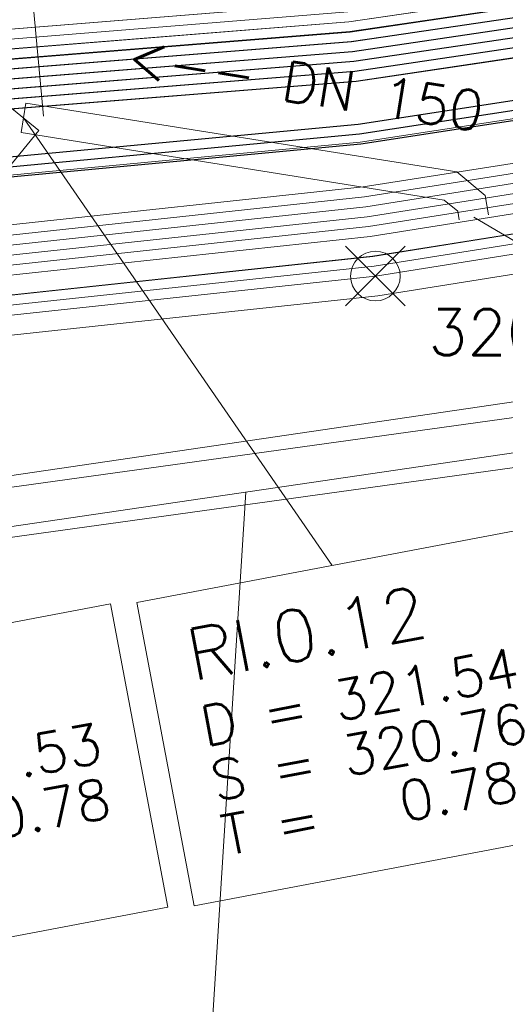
# Model space of a CAD drawing. Header units: metres. Extents: x -502 to 161, y -108 to 174.
# Tile 583 of 656: x -8.69 to -6.24, y -12.62 to -7.66. Entities that reach past the tile are written whole.
import ezdxf

# ---------------------------------------------------------------- set-up
doc = ezdxf.new("R2010")
doc.units = ezdxf.units.M
doc.header["$LTSCALE"] = 0.1
for name, color, linetype in [('BRI31-005.05-5p02-Koordinierung Lageplan 4. BA ZOB West 2022-06-15', 7, 'Continuous'), ('BRI31-005.06-5f07-Koordinierung Lageplan 4. BA ZOB Fernbusbahnh', 7, 'Continuous'), ('BRI32-005.02-5f05-Koordinierung Schemaplan 4 BA ZOB Teilbereich', 7, 'Continuous'), ('BRI32-005.03-5f06-Koordinierung Schemaplan 4 BA ZOB Teilbereich 2 Ost - Bahnhofsallee 2023-01-21', 7, 'Continuous')]:
    doc.layers.add(name, color=color, linetype=linetype)
doc.styles.add('RomanS', font='romans__.ttf')
doc.styles.add('Txt', font='txt_____.ttf')

msp = doc.modelspace()

# ---------------------------------------------------------------- linework, layer by layer
at = {"layer": 'BRI31-005.05-5p02-Koordinierung Lageplan 4. BA ZOB West 2022-06-15', "color": 251, "linetype": 'Continuous', "lineweight": 13, "true_color": 0x5b5b5b, "transparency": 33554687, "flags": 128}
for points in [[(5.0773, -5.5494), (-3.1157, -6.9994), (-3.9317, -7.1174), (-7.0427, -7.5734), (-14.9827, -8.2134), (-17.7137, -8.2934), (-24.5357, -8.6934), (-29.2117, -9.2894), (-37.8347, -10.9194), (-42.5927, -11.6534), (-48.2837, -12.4494), (-55.6687, -13.5594), (-59.4007, -14.1894)], [(5.0863, -5.5984), (-3.1067, -7.0484), (-3.9247, -7.1664), (-7.0367, -7.6234), (-14.9797, -8.2634), (-17.7117, -8.3434), (-24.5307, -8.7434), (-29.2037, -9.3384), (-37.8257, -10.9684), (-42.5857, -11.7034), (-48.2767, -12.4984), (-55.6607, -13.6084), (-59.3927, -14.2384)]]:
    msp.add_lwpolyline(points, dxfattribs=at)
at = {"layer": 'BRI31-005.05-5p02-Koordinierung Lageplan 4. BA ZOB West 2022-06-15', "color": 116, "linetype": 'Continuous', "lineweight": 13, "true_color": 0x007f3f, "transparency": 33554687, "flags": 128}
for points in [[(5.0943, -5.6484), (-3.0997, -7.0984), (-3.9177, -7.2164), (-7.0317, -7.6724), (-14.9777, -8.3134), (-17.7097, -8.3934), (-24.5267, -8.7934), (-29.1957, -9.3884), (-37.8177, -11.0184), (-42.5777, -11.7524), (-48.2697, -12.5484), (-55.6527, -13.6584), (-59.3837, -14.2884)], [(5.1033, -5.6974), (-3.0907, -7.1474), (-3.9107, -7.2654), (-7.0257, -7.7224), (-14.9747, -8.3634), (-17.7077, -8.4434), (-24.5217, -8.8434), (-29.1877, -9.4374), (-37.8087, -11.0674), (-42.5707, -11.8024), (-48.2627, -12.5974), (-55.6447, -13.7074), (-59.3757, -14.3374)]]:
    msp.add_lwpolyline(points, dxfattribs=at)
at = {"layer": 'BRI31-005.05-5p02-Koordinierung Lageplan 4. BA ZOB West 2022-06-15', "color": 250, "linetype": 'Continuous', "lineweight": 25, "true_color": 0x333333, "transparency": 33554687, "flags": 128}
for points in [[(-59.3767, -14.3364), (-55.6447, -13.7064), (-48.2627, -12.5964), (-42.5717, -11.8034), (-37.8077, -11.0664), (-29.1877, -9.4364), (-24.5207, -8.8434), (-17.7077, -8.4434), (-14.9737, -8.3634), (-7.0247, -7.7234), (-3.9107, -7.2644), (-3.0887, -7.1464), (5.1043, -5.6964)], [(5.1133, -5.7454), (-3.0797, -7.1954), (-3.9037, -7.3134), (-7.0187, -7.7734), (-14.9707, -8.4134), (-17.7057, -8.4934), (-24.5157, -8.8934), (-29.1797, -9.4854), (-37.7987, -11.1154), (-42.5647, -11.8534), (-48.2557, -12.6454), (-55.6367, -13.7554), (-59.3687, -14.3854)], [(5.1223, -5.7944), (-3.0707, -7.2444), (-3.8967, -7.3624), (-7.0127, -7.8234), (-14.9677, -8.4634), (-17.7037, -8.5434), (-24.5107, -8.9434), (-29.1717, -9.5344), (-37.7897, -11.1644), (-42.5577, -11.9034), (-48.2487, -12.6944), (-55.6287, -13.8044), (-59.3607, -14.4344)], [(5.1313, -5.8434), (-3.0617, -7.2934), (-3.8897, -7.4114), (-7.0067, -7.8734), (-14.9647, -8.5134), (-17.7017, -8.5934), (-24.5057, -8.9934), (-29.1637, -9.5834), (-37.7807, -11.2134), (-42.5507, -11.9534), (-48.2417, -12.7434), (-55.6207, -13.8534), (-59.3527, -14.4834)], [(5.1403, -5.8924), (-3.0527, -7.3424), (-3.8827, -7.4604), (-7.0007, -7.9234), (-14.9617, -8.5634), (-17.6997, -8.6434), (-24.5007, -9.0434), (-29.1557, -9.6324), (-37.7717, -11.2624), (-42.5437, -12.0034), (-48.2347, -12.7924), (-55.6127, -13.9024), (-59.3447, -14.5324)], [(5.1493, -5.9414), (-3.0437, -7.3914), (-3.8757, -7.5094), (-6.9947, -7.9734), (-14.9587, -8.6134), (-17.6977, -8.6934), (-24.4957, -9.0934), (-29.1477, -9.6814), (-37.7627, -11.3114), (-42.5367, -12.0534), (-48.2277, -12.8414), (-55.6047, -13.9514), (-59.3367, -14.5814)], [(5.1833, -6.1684), (-3.0127, -7.6024), (-4.3557, -7.7864), (-6.9837, -8.1894), (-9.4377, -8.4204), (-12.8307, -8.5864), (-14.9537, -8.6884), (-17.6957, -8.7504), (-19.6457, -8.8994), (-24.4697, -9.2984), (-29.1907, -9.9114), (-37.7517, -11.5174), (-38.0557, -11.5634), (-42.5027, -12.2494), (-48.2487, -13.0464), (-56.1697, -14.2844), (-56.5667, -14.3244), (-56.9487, -14.6244)], [(5.1923, -6.2174), (-3.0037, -7.6514), (-4.3477, -7.8354), (-6.9777, -8.2394), (-9.4337, -8.4704), (-12.8287, -8.6364), (-14.9517, -8.7384), (-17.6937, -8.8004), (-19.6417, -8.9494), (-24.4647, -9.3484), (-29.1827, -9.9604), (-37.7427, -11.5664), (-42.4957, -12.2994), (-48.2407, -13.0964), (-56.1627, -14.3334), (-56.5467, -14.3734), (-56.9177, -14.6634)], [(5.2013, -6.2664), (-2.9947, -7.7004), (-4.3397, -7.8844), (-6.9717, -8.2894), (-9.4297, -8.5204), (-12.8267, -8.6864), (-14.9497, -8.7884), (-17.6917, -8.8504), (-19.6377, -8.9994), (-24.4597, -9.3984), (-29.1747, -10.0094), (-37.7337, -11.6154), (-38.0407, -11.6624), (-42.4887, -12.3484), (-48.2337, -13.1454), (-56.1567, -14.3834), (-56.5277, -14.4214), (-56.8867, -14.7024)]]:
    msp.add_lwpolyline(points, dxfattribs=at)
at = {"layer": 'BRI31-005.05-5p02-Koordinierung Lageplan 4. BA ZOB West 2022-06-15', "color": 35, "linetype": 'Continuous', "lineweight": 13, "true_color": 0x99724c, "transparency": 33554687, "flags": 128}
msp.add_lwpolyline([(5.1983, -6.2574), (-2.9967, -7.6904), (-4.3407, -7.8744), (-6.9737, -8.2794), (-9.4317, -8.5104), (-12.8267, -8.6764), (-14.9487, -8.7784), (-17.6917, -8.8404), (-19.6377, -8.9894), (-24.4607, -9.3884), (-29.1767, -9.9994), (-37.7367, -11.6064), (-38.0427, -11.6524), (-42.4897, -12.3384), (-48.2347, -13.1354), (-56.1567, -14.3734), (-56.5317, -14.4104), (-56.8937, -14.6954)], dxfattribs=at)
at = {"layer": 'BRI31-005.05-5p02-Koordinierung Lageplan 4. BA ZOB West 2022-06-15', "color": 7, "linetype": 'Continuous', "lineweight": 13, "transparency": 33554687, "flags": 128}
for points in [[(6.4523, -6.5854), (-3.6597, -8.3354), (-4.2527, -8.4304), (-6.9117, -8.8534), (-9.4297, -9.1234), (-9.8987, -9.1314), (-17.9017, -9.2634), (-23.9567, -9.8944), (-29.1627, -10.5844), (-37.6597, -12.1654), (-42.4067, -12.8944), (-48.1987, -13.6944), (-55.4887, -14.9054), (-55.9457, -15.0274), (-56.3157, -15.2224), (-57.5557, -16.4444)], [(6.4603, -6.6344), (-3.6507, -8.3844), (-4.2447, -8.4794), (-6.9047, -8.9034), (-9.4247, -9.1734), (-9.8967, -9.2314), (-17.8957, -9.3634), (-23.9447, -9.9934), (-29.1467, -10.6834), (-37.6417, -12.2634), (-42.3927, -12.9934), (-48.1837, -13.7934), (-55.4677, -15.0034), (-55.9087, -15.1214), (-56.2557, -15.3044), (-57.4917, -16.5224)]]:
    msp.add_lwpolyline(points, dxfattribs=at)
at = {"layer": 'BRI31-005.06-5f07-Koordinierung Lageplan 4. BA ZOB Fernbusbahnh', "color": 250, "linetype": 'Continuous', "lineweight": 20, "true_color": 0x333333, "transparency": 33554687, "flags": 128}
for points in [[(-59.3767, -14.3364), (-55.6447, -13.7064), (-48.2627, -12.5964), (-42.5717, -11.8034), (-37.8077, -11.0664), (-29.1877, -9.4364), (-24.5207, -8.8434), (-17.7077, -8.4434), (-14.9737, -8.3634), (-7.0247, -7.7234), (-3.9107, -7.2644), (-3.0887, -7.1464), (5.1043, -5.6964)], [(5.1133, -5.7454), (-3.0797, -7.1954), (-3.9037, -7.3134), (-7.0187, -7.7734), (-14.9707, -8.4134), (-17.7057, -8.4934), (-24.5157, -8.8934), (-29.1797, -9.4854), (-37.7987, -11.1154), (-42.5647, -11.8534), (-48.2557, -12.6454), (-55.6367, -13.7554), (-59.3687, -14.3854)], [(5.1223, -5.7944), (-3.0707, -7.2444), (-3.8967, -7.3624), (-7.0127, -7.8234), (-14.9677, -8.4634), (-17.7037, -8.5434), (-24.5107, -8.9434), (-29.1717, -9.5344), (-37.7897, -11.1644), (-42.5577, -11.9034), (-48.2487, -12.6944), (-55.6287, -13.8044), (-59.3607, -14.4344)], [(5.1313, -5.8434), (-3.0617, -7.2934), (-3.8897, -7.4114), (-7.0067, -7.8734), (-14.9647, -8.5134), (-17.7017, -8.5934), (-24.5057, -8.9934), (-29.1637, -9.5834), (-37.7807, -11.2134), (-42.5507, -11.9534), (-48.2417, -12.7434), (-55.6207, -13.8534), (-59.3527, -14.4834)], [(5.1403, -5.8924), (-3.0527, -7.3424), (-3.8827, -7.4604), (-7.0007, -7.9234), (-14.9617, -8.5634), (-17.6997, -8.6434), (-24.5007, -9.0434), (-29.1557, -9.6324), (-37.7717, -11.2624), (-42.5437, -12.0034), (-48.2347, -12.7924), (-55.6127, -13.9024), (-59.3447, -14.5324)], [(5.1493, -5.9414), (-3.0437, -7.3914), (-3.8757, -7.5094), (-6.9947, -7.9734), (-14.9587, -8.6134), (-17.6977, -8.6934), (-24.4957, -9.0934), (-29.1477, -9.6814), (-37.7627, -11.3114), (-42.5367, -12.0534), (-48.2277, -12.8414), (-55.6047, -13.9514), (-59.3367, -14.5814)], [(5.1833, -6.1684), (-3.0127, -7.6024), (-4.3557, -7.7864), (-6.9837, -8.1894), (-9.4377, -8.4204), (-12.8307, -8.5864), (-14.9537, -8.6884), (-17.6957, -8.7504), (-19.6457, -8.8994), (-24.4697, -9.2984), (-29.1907, -9.9114), (-37.7517, -11.5174), (-38.0557, -11.5634), (-42.5027, -12.2494), (-48.2487, -13.0464), (-56.1697, -14.2844), (-56.5667, -14.3244), (-56.9487, -14.6244)], [(5.1923, -6.2174), (-3.0037, -7.6514), (-4.3477, -7.8354), (-6.9777, -8.2394), (-9.4337, -8.4704), (-12.8287, -8.6364), (-14.9517, -8.7384), (-17.6937, -8.8004), (-19.6417, -8.9494), (-24.4647, -9.3484), (-29.1827, -9.9604), (-37.7427, -11.5664), (-42.4957, -12.2994), (-48.2407, -13.0964), (-56.1627, -14.3334), (-56.5467, -14.3734), (-56.9177, -14.6634)]]:
    msp.add_lwpolyline(points, dxfattribs=at)
at = {"layer": 'BRI31-005.06-5f07-Koordinierung Lageplan 4. BA ZOB Fernbusbahnh', "color": 7, "linetype": 'Continuous', "lineweight": 9, "transparency": 33554687, "flags": 128}
for points in [[(6.4523, -6.5854), (-3.6597, -8.3354), (-4.2527, -8.4304), (-6.9117, -8.8534), (-9.4297, -9.1234), (-9.8987, -9.1314), (-17.9017, -9.2634), (-23.9567, -9.8944), (-29.1627, -10.5844), (-37.6597, -12.1654), (-42.4067, -12.8944), (-48.1987, -13.6944), (-55.4887, -14.9054), (-55.9457, -15.0274), (-56.3157, -15.2224), (-57.5557, -16.4444)], [(6.4603, -6.6344), (-3.6507, -8.3844), (-4.2447, -8.4794), (-6.9047, -8.9034), (-9.4247, -9.1734), (-9.8967, -9.2314), (-17.8957, -9.3634), (-23.9447, -9.9934), (-29.1467, -10.6834), (-37.6417, -12.2634), (-42.3927, -12.9934), (-48.1837, -13.7934), (-55.4677, -15.0034), (-55.9087, -15.1214), (-56.2557, -15.3044), (-57.4917, -16.5224)]]:
    msp.add_lwpolyline(points, dxfattribs=at)
at = {"layer": 'BRI32-005.02-5f05-Koordinierung Schemaplan 4 BA ZOB Teilbereich', "color": 7, "linetype": 'Continuous', "lineweight": 13, "transparency": 33554687, "flags": 128}
for points in [[(-60.3027, -16.2724), (-60.0967, -16.2474), (-58.4717, -16.0004), (-57.9637, -15.8144), (-56.8937, -14.9894), (-56.2837, -14.6744), (-55.5447, -14.5614), (-48.2537, -13.3504), (-42.4557, -12.5454), (-37.7227, -11.8224), (-29.2187, -10.2404), (-23.9987, -9.5454), (-17.9227, -8.9134), (-9.9057, -8.7814), (-9.4507, -8.7734), (-6.9597, -8.5044), (-4.3087, -8.0864), (-3.7217, -7.9914), (6.3953, -6.2414), (12.4653, -5.2214), (18.7963, -4.1304), (30.2903, -2.1984), (30.3093, -2.1964)], [(30.3153, -2.2464), (30.2973, -2.2484), (18.8043, -4.1794), (12.4733, -5.2704), (6.4033, -6.2904), (-3.7127, -8.0404), (-4.3007, -8.1354), (-6.9527, -8.5544), (-9.4477, -8.8234), (-9.9047, -8.8314), (-17.9197, -8.9634), (-23.9927, -9.5954), (-29.2107, -10.2894), (-37.7137, -11.8714), (-42.4487, -12.5954), (-48.2457, -13.3994), (-55.5367, -14.6104), (-56.2677, -14.7224), (-56.8667, -15.0314), (-57.9397, -15.8584), (-58.4587, -16.0494), (-60.0897, -16.2974), (-60.2967, -16.3224)], [(-60.2907, -16.3724), (-60.0827, -16.3474), (-58.4457, -16.0984), (-57.9157, -15.9024), (-56.8397, -15.0734), (-56.2517, -14.7704), (-55.5287, -14.6594), (-48.2377, -13.4484), (-42.4417, -12.6454), (-37.7047, -11.9204), (-29.2027, -10.3384), (-23.9867, -9.6454), (-17.9167, -9.0134), (-9.9037, -8.8814), (-9.4447, -8.8734), (-6.9457, -8.6044), (-4.2927, -8.1844), (-3.7037, -8.0894), (6.4113, -6.3394), (12.4813, -5.3194), (18.8123, -4.2284), (30.3043, -2.2984), (30.3213, -2.2964)], [(-60.2847, -16.4224), (-60.0757, -16.3974), (-58.4327, -16.1474), (-57.8907, -15.9464), (-56.8127, -15.1154), (-56.2357, -14.8184), (-55.5207, -14.7084), (-48.2297, -13.4974), (-42.4347, -12.6954), (-37.6957, -11.9694), (-29.1947, -10.3874), (-23.9807, -9.6954), (-17.9137, -9.0634), (-9.9027, -8.9314), (-9.4417, -8.9234), (-6.9387, -8.6544), (-4.2847, -8.2334), (-3.6947, -8.1384), (6.4193, -6.3884), (12.4893, -5.3684), (18.8203, -4.2774), (30.3113, -2.3484), (30.3273, -2.3464)], [(30.3333, -2.3964), (30.3183, -2.3974), (18.8283, -4.3264), (12.4973, -5.4174), (6.4273, -6.4374), (-3.6857, -8.1874), (-4.2767, -8.2824), (-6.9317, -8.7044), (-9.4387, -8.9734), (-9.9017, -8.9814), (-17.9107, -9.1134), (-23.9747, -9.7454), (-29.1867, -10.4364), (-37.6867, -12.0184), (-42.4277, -12.7454), (-48.2217, -13.5464), (-55.5127, -14.7574), (-56.2197, -14.8664), (-56.7857, -15.1574), (-57.8657, -15.9904), (-58.4197, -16.1964), (-60.0687, -16.4474), (-60.2787, -16.4724)], [(30.3363, -2.4464), (30.3243, -2.4474), (18.8363, -4.3754), (12.5053, -5.4664), (6.4353, -6.4864), (-3.6767, -8.2364), (-4.2687, -8.3314), (-6.9247, -8.7544), (-9.4357, -9.0234), (-9.9007, -9.0314), (-17.9077, -9.1634), (-23.9687, -9.7954), (-29.1787, -10.4854), (-37.6777, -12.0674), (-42.4207, -12.7954), (-48.2137, -13.5954), (-55.5047, -14.8064), (-56.2037, -14.9144), (-56.7587, -15.1994), (-57.8407, -16.0344), (-58.4067, -16.2454), (-60.0617, -16.4974), (-60.2727, -16.5224)], [(6.4523, -6.5854), (-3.6597, -8.3354), (-4.2527, -8.4304), (-6.9117, -8.8534), (-9.4297, -9.1234), (-9.8987, -9.1314), (-17.9017, -9.2634), (-23.9567, -9.8944), (-29.1627, -10.5844), (-37.6597, -12.1654), (-42.4067, -12.8944), (-48.1987, -13.6944), (-55.4887, -14.9054), (-55.9457, -15.0274), (-56.3157, -15.2224), (-57.5557, -16.4444)], [(6.4603, -6.6344), (-3.6507, -8.3844), (-4.2447, -8.4794), (-6.9047, -8.9034), (-9.4247, -9.1734), (-9.8967, -9.2314), (-17.8957, -9.3634), (-23.9447, -9.9934), (-29.1467, -10.6834), (-37.6417, -12.2634), (-42.3927, -12.9934), (-48.1837, -13.7934), (-55.4677, -15.0034), (-55.9087, -15.1214), (-56.2557, -15.3044), (-57.4917, -16.5224)]]:
    msp.add_lwpolyline(points, dxfattribs=at)
at = {"layer": 'BRI32-005.02-5f05-Koordinierung Schemaplan 4 BA ZOB Teilbereich', "color": 116, "linetype": 'Continuous', "lineweight": 13, "true_color": 0x007f3f, "transparency": 33554687, "flags": 128}
for points in [[(-59.4017, -14.1884), (-55.6687, -13.5584), (-48.2837, -12.4484), (-42.5937, -11.6544), (-37.8337, -10.9184), (-29.2117, -9.2884), (-24.5347, -8.6934), (-17.7137, -8.2934), (-14.9817, -8.2134), (-7.0417, -7.5744), (-3.9317, -7.1164), (-3.1137, -6.9984), (5.0783, -5.5484)], [(5.0943, -5.6484), (-3.0997, -7.0984), (-3.9177, -7.2164), (-7.0317, -7.6724), (-14.9777, -8.3134), (-17.7097, -8.3934), (-24.5267, -8.7934), (-29.1957, -9.3884), (-37.8177, -11.0184), (-42.5777, -11.7524), (-48.2697, -12.5484), (-55.6527, -13.6584), (-59.3837, -14.2884)], [(5.1033, -5.6974), (-3.0907, -7.1474), (-3.9107, -7.2654), (-7.0257, -7.7224), (-14.9747, -8.3634), (-17.7077, -8.4434), (-24.5217, -8.8434), (-29.1877, -9.4374), (-37.8087, -11.0674), (-42.5707, -11.8024), (-48.2627, -12.5974), (-55.6447, -13.7074), (-59.3757, -14.3374)], [(5.1123, -5.7464), (-3.0817, -7.1964), (-3.9037, -7.3144), (-7.0197, -7.7724), (-14.9717, -8.4134), (-17.7057, -8.4934), (-24.5167, -8.8934), (-29.1797, -9.4864), (-37.7997, -11.1164), (-42.5637, -11.8524), (-48.2557, -12.6464), (-55.6367, -13.7564), (-59.3677, -14.3864)], [(6.4853, -6.7824), (-3.6257, -8.5324), (-6.8847, -9.0524), (-9.4037, -9.3224), (-11.4827, -9.7714), (-11.5247, -9.5754), (-9.4357, -9.1244), (-6.9107, -8.8544), (-3.6577, -8.3344), (6.4513, -6.5844)]]:
    msp.add_lwpolyline(points, dxfattribs=at)
at = {"layer": 'BRI32-005.02-5f05-Koordinierung Schemaplan 4 BA ZOB Teilbereich', "color": 251, "linetype": 'Continuous', "lineweight": 13, "true_color": 0x5b5b5b, "transparency": 33554687, "flags": 128}
for points in [[(5.0773, -5.5494), (-3.1157, -6.9994), (-3.9317, -7.1174), (-7.0427, -7.5734), (-14.9827, -8.2134), (-17.7137, -8.2934), (-24.5357, -8.6934), (-29.2117, -9.2894), (-37.8347, -10.9194), (-42.5927, -11.6534), (-48.2837, -12.4494), (-55.6687, -13.5594), (-59.4007, -14.1894)], [(5.0863, -5.5984), (-3.1067, -7.0484), (-3.9247, -7.1664), (-7.0367, -7.6234), (-14.9797, -8.2634), (-17.7117, -8.3434), (-24.5307, -8.7434), (-29.2037, -9.3384), (-37.8257, -10.9684), (-42.5857, -11.7034), (-48.2767, -12.4984), (-55.6607, -13.6084), (-59.3927, -14.2384)], [(-59.3847, -14.2874), (-55.6527, -13.6574), (-48.2697, -12.5474), (-42.5787, -11.7534), (-37.8167, -11.0174), (-29.1957, -9.3874), (-24.5257, -8.7934), (-17.7097, -8.3934), (-14.9767, -8.3134), (-7.0307, -7.6734), (-3.9177, -7.2154), (-3.0977, -7.0974), (5.0953, -5.6474)], [(6.4683, -6.6834), (-3.6417, -8.4334), (-6.8977, -8.9534), (-9.4197, -9.2234), (-11.5037, -9.6734)]]:
    msp.add_lwpolyline(points, dxfattribs=at)
at = {"layer": 'BRI32-005.02-5f05-Koordinierung Schemaplan 4 BA ZOB Teilbereich', "color": 250, "linetype": 'Continuous', "lineweight": 25, "true_color": 0x333333, "transparency": 33554687, "flags": 128}
for points in [[(-59.3767, -14.3364), (-55.6447, -13.7064), (-48.2627, -12.5964), (-42.5717, -11.8034), (-37.8077, -11.0664), (-29.1877, -9.4364), (-24.5207, -8.8434), (-17.7077, -8.4434), (-14.9737, -8.3634), (-7.0247, -7.7234), (-3.9107, -7.2644), (-3.0887, -7.1464), (5.1043, -5.6964)], [(5.1133, -5.7454), (-3.0797, -7.1954), (-3.9037, -7.3134), (-7.0187, -7.7734), (-14.9707, -8.4134), (-17.7057, -8.4934), (-24.5157, -8.8934), (-29.1797, -9.4854), (-37.7987, -11.1154), (-42.5647, -11.8534), (-48.2557, -12.6454), (-55.6367, -13.7554), (-59.3687, -14.3854)], [(5.1223, -5.7944), (-3.0707, -7.2444), (-3.8967, -7.3624), (-7.0127, -7.8234), (-14.9677, -8.4634), (-17.7037, -8.5434), (-24.5107, -8.9434), (-29.1717, -9.5344), (-37.7897, -11.1644), (-42.5577, -11.9034), (-48.2487, -12.6944), (-55.6287, -13.8044), (-59.3607, -14.4344)], [(5.1313, -5.8434), (-3.0617, -7.2934), (-3.8897, -7.4114), (-7.0067, -7.8734), (-14.9647, -8.5134), (-17.7017, -8.5934), (-24.5057, -8.9934), (-29.1637, -9.5834), (-37.7807, -11.2134), (-42.5507, -11.9534), (-48.2417, -12.7434), (-55.6207, -13.8534), (-59.3527, -14.4834)], [(5.1403, -5.8924), (-3.0527, -7.3424), (-3.8827, -7.4604), (-7.0007, -7.9234), (-14.9617, -8.5634), (-17.6997, -8.6434), (-24.5007, -9.0434), (-29.1557, -9.6324), (-37.7717, -11.2624), (-42.5437, -12.0034), (-48.2347, -12.7924), (-55.6127, -13.9024), (-59.3447, -14.5324)], [(5.1493, -5.9414), (-3.0437, -7.3914), (-3.8757, -7.5094), (-6.9947, -7.9734), (-14.9587, -8.6134), (-17.6977, -8.6934), (-24.4957, -9.0934), (-29.1477, -9.6814), (-37.7627, -11.3114), (-42.5367, -12.0534), (-48.2277, -12.8414), (-55.6047, -13.9514), (-59.3367, -14.5814)], [(5.1833, -6.1684), (-3.0127, -7.6024), (-4.3557, -7.7864), (-6.9837, -8.1894), (-9.4377, -8.4204), (-12.8307, -8.5864), (-14.9537, -8.6884), (-17.6957, -8.7504), (-19.6457, -8.8994), (-24.4697, -9.2984), (-29.1907, -9.9114), (-37.7517, -11.5174), (-38.0557, -11.5634), (-42.5027, -12.2494), (-48.2487, -13.0464), (-56.1697, -14.2844), (-56.5667, -14.3244), (-56.9487, -14.6244)], [(5.1923, -6.2174), (-3.0037, -7.6514), (-4.3477, -7.8354), (-6.9777, -8.2394), (-9.4337, -8.4704), (-12.8287, -8.6364), (-14.9517, -8.7384), (-17.6937, -8.8004), (-19.6417, -8.9494), (-24.4647, -9.3484), (-29.1827, -9.9604), (-37.7427, -11.5664), (-42.4957, -12.2994), (-48.2407, -13.0964), (-56.1627, -14.3334), (-56.5467, -14.3734), (-56.9177, -14.6634)], [(5.2013, -6.2664), (-2.9947, -7.7004), (-4.3397, -7.8844), (-6.9717, -8.2894), (-9.4297, -8.5204), (-12.8267, -8.6864), (-14.9497, -8.7884), (-17.6917, -8.8504), (-19.6377, -8.9994), (-24.4597, -9.3984), (-29.1747, -10.0094), (-37.7337, -11.6154), (-38.0407, -11.6624), (-42.4887, -12.3484), (-48.2337, -13.1454), (-56.1567, -14.3834), (-56.5277, -14.4214), (-56.8867, -14.7024)]]:
    msp.add_lwpolyline(points, dxfattribs=at)
at = {"layer": 'BRI32-005.02-5f05-Koordinierung Schemaplan 4 BA ZOB Teilbereich', "color": 35, "linetype": 'Continuous', "lineweight": 13, "true_color": 0x99724c, "transparency": 33554687, "flags": 128}
msp.add_lwpolyline([(5.1983, -6.2574), (-2.9967, -7.6904), (-4.3407, -7.8744), (-6.9737, -8.2794), (-9.4317, -8.5104), (-12.8267, -8.6764), (-14.9487, -8.7784), (-17.6917, -8.8404), (-19.6377, -8.9894), (-24.4607, -9.3884), (-29.1767, -9.9994), (-37.7367, -11.6064), (-38.0427, -11.6524), (-42.4897, -12.3384), (-48.2347, -13.1354), (-56.1567, -14.3734), (-56.5317, -14.4104), (-56.8937, -14.6954)], dxfattribs=at)
at = {"layer": 'BRI32-005.03-5f06-Koordinierung Schemaplan 4 BA ZOB Teilbereich 2 Ost - Bahnhofsallee 2023-01-21', "color": 7, "linetype": 'Continuous', "lineweight": 20, "transparency": 33554687}
for p, q in [((-15.7095, -10.9831), (4.8405, -7.9651)), ((-15.6685, -11.235), (4.8655, -8.215)), ((-7.7958, -13.9553), (-7.5498, -10.041))]:
    msp.add_line(p, q, dxfattribs=at)
at = {"layer": 'BRI32-005.03-5f06-Koordinierung Schemaplan 4 BA ZOB Teilbereich 2 Ost - Bahnhofsallee 2023-01-21', "color": 1, "linetype": 'Continuous', "lineweight": 20, "true_color": 0xff0000, "transparency": 33554687}
for p, q in [((-8.6681, -8.157), (-7.1159, -10.4104)), ((-6.4021, -8.657), (-4.7149, -9.6474))]:
    msp.add_line(p, q, dxfattribs=at)
at = {"layer": 'BRI32-005.03-5f06-Koordinierung Schemaplan 4 BA ZOB Teilbereich 2 Ost - Bahnhofsallee 2023-01-21', "color": 7, "linetype": 'Continuous', "lineweight": 9, "transparency": 33554687}
for p, q in [((-6.7477, -8.8034), (-7.0477, -9.1034)), ((-6.7477, -9.1034), (-7.0477, -8.8034))]:
    msp.add_line(p, q, dxfattribs=at)
at = {"layer": 'BRI32-005.03-5f06-Koordinierung Schemaplan 4 BA ZOB Teilbereich 2 Ost - Bahnhofsallee 2023-01-21', "color": 7, "linetype": 'Continuous', "lineweight": 9, "transparency": 33554687, "flags": 128}
for points in [[(-60.3027, -16.2724), (-60.0967, -16.2474), (-58.4717, -16.0004), (-57.9637, -15.8144), (-56.8937, -14.9894), (-56.2837, -14.6744), (-55.5447, -14.5614), (-48.2537, -13.3504), (-42.4557, -12.5454), (-37.7227, -11.8224), (-29.2187, -10.2404), (-23.9987, -9.5454), (-17.9227, -8.9134), (-9.9057, -8.7814), (-9.4507, -8.7734), (-6.9597, -8.5044), (-4.3087, -8.0864), (-3.7217, -7.9914), (6.3953, -6.2414), (12.4653, -5.2214), (18.7963, -4.1304), (30.2903, -2.1984), (30.3093, -2.1964)], [(30.3153, -2.2464), (30.2973, -2.2484), (18.8043, -4.1794), (12.4733, -5.2704), (6.4033, -6.2904), (-3.7127, -8.0404), (-4.3007, -8.1354), (-6.9527, -8.5544), (-9.4477, -8.8234), (-9.9047, -8.8314), (-17.9197, -8.9634), (-23.9927, -9.5954), (-29.2107, -10.2894), (-37.7137, -11.8714), (-42.4487, -12.5954), (-48.2457, -13.3994), (-55.5367, -14.6104), (-56.2677, -14.7224), (-56.8667, -15.0314), (-57.9397, -15.8584), (-58.4587, -16.0494), (-60.0897, -16.2974), (-60.2967, -16.3224)], [(-60.2907, -16.3724), (-60.0827, -16.3474), (-58.4457, -16.0984), (-57.9157, -15.9024), (-56.8397, -15.0734), (-56.2517, -14.7704), (-55.5287, -14.6594), (-48.2377, -13.4484), (-42.4417, -12.6454), (-37.7047, -11.9204), (-29.2027, -10.3384), (-23.9867, -9.6454), (-17.9167, -9.0134), (-9.9037, -8.8814), (-9.4447, -8.8734), (-6.9457, -8.6044), (-4.2927, -8.1844), (-3.7037, -8.0894), (6.4113, -6.3394), (12.4813, -5.3194), (18.8123, -4.2284), (30.3043, -2.2984), (30.3213, -2.2964)], [(-60.2847, -16.4224), (-60.0757, -16.3974), (-58.4327, -16.1474), (-57.8907, -15.9464), (-56.8127, -15.1154), (-56.2357, -14.8184), (-55.5207, -14.7084), (-48.2297, -13.4974), (-42.4347, -12.6954), (-37.6957, -11.9694), (-29.1947, -10.3874), (-23.9807, -9.6954), (-17.9137, -9.0634), (-9.9027, -8.9314), (-9.4417, -8.9234), (-6.9387, -8.6544), (-4.2847, -8.2334), (-3.6947, -8.1384), (6.4193, -6.3884), (12.4893, -5.3684), (18.8203, -4.2774), (30.3113, -2.3484), (30.3273, -2.3464)], [(30.3333, -2.3964), (30.3183, -2.3974), (18.8283, -4.3264), (12.4973, -5.4174), (6.4273, -6.4374), (-3.6857, -8.1874), (-4.2767, -8.2824), (-6.9317, -8.7044), (-9.4387, -8.9734), (-9.9017, -8.9814), (-17.9107, -9.1134), (-23.9747, -9.7454), (-29.1867, -10.4364), (-37.6867, -12.0184), (-42.4277, -12.7454), (-48.2217, -13.5464), (-55.5127, -14.7574), (-56.2197, -14.8664), (-56.7857, -15.1574), (-57.8657, -15.9904), (-58.4197, -16.1964), (-60.0687, -16.4474), (-60.2787, -16.4724)], [(30.3363, -2.4464), (30.3243, -2.4474), (18.8363, -4.3754), (12.5053, -5.4664), (6.4353, -6.4864), (-3.6767, -8.2364), (-4.2687, -8.3314), (-6.9247, -8.7544), (-9.4357, -9.0234), (-9.9007, -9.0314), (-17.9077, -9.1634), (-23.9687, -9.7954), (-29.1787, -10.4854), (-37.6777, -12.0674), (-42.4207, -12.7954), (-48.2137, -13.5954), (-55.5047, -14.8064), (-56.2037, -14.9144), (-56.7587, -15.1994), (-57.8407, -16.0344), (-58.4067, -16.2454), (-60.0617, -16.4974), (-60.2727, -16.5224)], [(6.4523, -6.5854), (-3.6597, -8.3354), (-4.2527, -8.4304), (-6.9117, -8.8534), (-9.4297, -9.1234), (-9.8987, -9.1314), (-17.9017, -9.2634), (-23.9567, -9.8944), (-29.1627, -10.5844), (-37.6597, -12.1654), (-42.4067, -12.8944), (-48.1987, -13.6944), (-55.4887, -14.9054), (-55.9457, -15.0274), (-56.3157, -15.2224), (-57.5557, -16.4444)], [(6.4603, -6.6344), (-3.6507, -8.3844), (-4.2447, -8.4794), (-6.9047, -8.9034), (-9.4247, -9.1734), (-9.8967, -9.2314), (-17.8957, -9.3634), (-23.9447, -9.9934), (-29.1467, -10.6834), (-37.6417, -12.2634), (-42.3927, -12.9934), (-48.1837, -13.7934), (-55.4677, -15.0034), (-55.9087, -15.1214), (-56.2557, -15.3044), (-57.4917, -16.5224)]]:
    msp.add_lwpolyline(points, dxfattribs=at)
at = {"layer": 'BRI32-005.03-5f06-Koordinierung Schemaplan 4 BA ZOB Teilbereich 2 Ost - Bahnhofsallee 2023-01-21', "color": 116, "linetype": 'Continuous', "lineweight": 9, "true_color": 0x007f3f, "transparency": 33554687, "flags": 128}
for points in [[(-59.4017, -14.1884), (-55.6687, -13.5584), (-48.2837, -12.4484), (-42.5937, -11.6544), (-37.8337, -10.9184), (-29.2117, -9.2884), (-24.5347, -8.6934), (-17.7137, -8.2934), (-14.9817, -8.2134), (-7.0417, -7.5744), (-3.9317, -7.1164), (-3.1137, -6.9984), (5.0783, -5.5484)], [(5.0943, -5.6484), (-3.0997, -7.0984), (-3.9177, -7.2164), (-7.0317, -7.6724), (-14.9777, -8.3134), (-17.7097, -8.3934), (-24.5267, -8.7934), (-29.1957, -9.3884), (-37.8177, -11.0184), (-42.5777, -11.7524), (-48.2697, -12.5484), (-55.6527, -13.6584), (-59.3837, -14.2884)], [(5.1033, -5.6974), (-3.0907, -7.1474), (-3.9107, -7.2654), (-7.0257, -7.7224), (-14.9747, -8.3634), (-17.7077, -8.4434), (-24.5217, -8.8434), (-29.1877, -9.4374), (-37.8087, -11.0674), (-42.5707, -11.8024), (-48.2627, -12.5974), (-55.6447, -13.7074), (-59.3757, -14.3374)], [(5.1123, -5.7464), (-3.0817, -7.1964), (-3.9037, -7.3144), (-7.0197, -7.7724), (-14.9717, -8.4134), (-17.7057, -8.4934), (-24.5167, -8.8934), (-29.1797, -9.4864), (-37.7997, -11.1164), (-42.5637, -11.8524), (-48.2557, -12.6464), (-55.6367, -13.7564), (-59.3677, -14.3864)], [(6.4853, -6.7824), (-3.6257, -8.5324), (-6.8847, -9.0524), (-9.4037, -9.3224), (-11.4827, -9.7714), (-11.5247, -9.5754), (-9.4357, -9.1244), (-6.9107, -8.8544), (-3.6577, -8.3344), (6.4513, -6.5844)]]:
    msp.add_lwpolyline(points, dxfattribs=at)
at = {"layer": 'BRI32-005.03-5f06-Koordinierung Schemaplan 4 BA ZOB Teilbereich 2 Ost - Bahnhofsallee 2023-01-21', "color": 251, "linetype": 'Continuous', "lineweight": 9, "true_color": 0x5b5b5b, "transparency": 33554687, "flags": 128}
for points in [[(5.0773, -5.5494), (-3.1157, -6.9994), (-3.9317, -7.1174), (-7.0427, -7.5734), (-14.9827, -8.2134), (-17.7137, -8.2934), (-24.5357, -8.6934), (-29.2117, -9.2894), (-37.8347, -10.9194), (-42.5927, -11.6534), (-48.2837, -12.4494), (-55.6687, -13.5594), (-59.4007, -14.1894)], [(5.0863, -5.5984), (-3.1067, -7.0484), (-3.9247, -7.1664), (-7.0367, -7.6234), (-14.9797, -8.2634), (-17.7117, -8.3434), (-24.5307, -8.7434), (-29.2037, -9.3384), (-37.8257, -10.9684), (-42.5857, -11.7034), (-48.2767, -12.4984), (-55.6607, -13.6084), (-59.3927, -14.2384)], [(-59.3847, -14.2874), (-55.6527, -13.6574), (-48.2697, -12.5474), (-42.5787, -11.7534), (-37.8167, -11.0174), (-29.1957, -9.3874), (-24.5257, -8.7934), (-17.7097, -8.3934), (-14.9767, -8.3134), (-7.0307, -7.6734), (-3.9177, -7.2154), (-3.0977, -7.0974), (5.0953, -5.6474)], [(6.4683, -6.6834), (-3.6417, -8.4334), (-6.8977, -8.9534), (-9.4197, -9.2234), (-11.5037, -9.6734)]]:
    msp.add_lwpolyline(points, dxfattribs=at)
at = {"layer": 'BRI32-005.03-5f06-Koordinierung Schemaplan 4 BA ZOB Teilbereich 2 Ost - Bahnhofsallee 2023-01-21', "color": 250, "linetype": 'Continuous', "lineweight": 20, "true_color": 0x333333, "transparency": 33554687, "flags": 128}
for points in [[(-59.3767, -14.3364), (-55.6447, -13.7064), (-48.2627, -12.5964), (-42.5717, -11.8034), (-37.8077, -11.0664), (-29.1877, -9.4364), (-24.5207, -8.8434), (-17.7077, -8.4434), (-14.9737, -8.3634), (-7.0247, -7.7234), (-3.9107, -7.2644), (-3.0887, -7.1464), (5.1043, -5.6964)], [(5.1133, -5.7454), (-3.0797, -7.1954), (-3.9037, -7.3134), (-7.0187, -7.7734), (-14.9707, -8.4134), (-17.7057, -8.4934), (-24.5157, -8.8934), (-29.1797, -9.4854), (-37.7987, -11.1154), (-42.5647, -11.8534), (-48.2557, -12.6454), (-55.6367, -13.7554), (-59.3687, -14.3854)], [(5.1223, -5.7944), (-3.0707, -7.2444), (-3.8967, -7.3624), (-7.0127, -7.8234), (-14.9677, -8.4634), (-17.7037, -8.5434), (-24.5107, -8.9434), (-29.1717, -9.5344), (-37.7897, -11.1644), (-42.5577, -11.9034), (-48.2487, -12.6944), (-55.6287, -13.8044), (-59.3607, -14.4344)], [(5.1313, -5.8434), (-3.0617, -7.2934), (-3.8897, -7.4114), (-7.0067, -7.8734), (-14.9647, -8.5134), (-17.7017, -8.5934), (-24.5057, -8.9934), (-29.1637, -9.5834), (-37.7807, -11.2134), (-42.5507, -11.9534), (-48.2417, -12.7434), (-55.6207, -13.8534), (-59.3527, -14.4834)], [(5.1403, -5.8924), (-3.0527, -7.3424), (-3.8827, -7.4604), (-7.0007, -7.9234), (-14.9617, -8.5634), (-17.6997, -8.6434), (-24.5007, -9.0434), (-29.1557, -9.6324), (-37.7717, -11.2624), (-42.5437, -12.0034), (-48.2347, -12.7924), (-55.6127, -13.9024), (-59.3447, -14.5324)], [(5.1493, -5.9414), (-3.0437, -7.3914), (-3.8757, -7.5094), (-6.9947, -7.9734), (-14.9587, -8.6134), (-17.6977, -8.6934), (-24.4957, -9.0934), (-29.1477, -9.6814), (-37.7627, -11.3114), (-42.5367, -12.0534), (-48.2277, -12.8414), (-55.6047, -13.9514), (-59.3367, -14.5814)], [(5.1833, -6.1684), (-3.0127, -7.6024), (-4.3557, -7.7864), (-6.9837, -8.1894), (-9.4377, -8.4204), (-12.8307, -8.5864), (-14.9537, -8.6884), (-17.6957, -8.7504), (-19.6457, -8.8994), (-24.4697, -9.2984), (-29.1907, -9.9114), (-37.7517, -11.5174), (-38.0557, -11.5634), (-42.5027, -12.2494), (-48.2487, -13.0464), (-56.1697, -14.2844), (-56.5667, -14.3244), (-56.9487, -14.6244)], [(5.1923, -6.2174), (-3.0037, -7.6514), (-4.3477, -7.8354), (-6.9777, -8.2394), (-9.4337, -8.4704), (-12.8287, -8.6364), (-14.9517, -8.7384), (-17.6937, -8.8004), (-19.6417, -8.9494), (-24.4647, -9.3484), (-29.1827, -9.9604), (-37.7427, -11.5664), (-42.4957, -12.2994), (-48.2407, -13.0964), (-56.1627, -14.3334), (-56.5467, -14.3734), (-56.9177, -14.6634)], [(5.2013, -6.2664), (-2.9947, -7.7004), (-4.3397, -7.8844), (-6.9717, -8.2894), (-9.4297, -8.5204), (-12.8267, -8.6864), (-14.9497, -8.7884), (-17.6917, -8.8504), (-19.6377, -8.9994), (-24.4597, -9.3984), (-29.1747, -10.0094), (-37.7337, -11.6154), (-38.0407, -11.6624), (-42.4887, -12.3484), (-48.2337, -13.1454), (-56.1567, -14.3834), (-56.5277, -14.4214), (-56.8867, -14.7024)]]:
    msp.add_lwpolyline(points, dxfattribs=at)
at = {"layer": 'BRI32-005.03-5f06-Koordinierung Schemaplan 4 BA ZOB Teilbereich 2 Ost - Bahnhofsallee 2023-01-21', "color": 1, "linetype": 'Continuous', "lineweight": 13, "true_color": 0xff0000, "transparency": 33554687, "flags": 128}
for points in [[(-8.5685, -8.1478), (-8.7485, -6.1918), (-8.9477, -6.2102), (-8.7677, -8.1662)], [(-9.1797, -8.9413), (-8.5907, -8.2203), (-8.7456, -8.0937), (-9.3346, -8.8147)], [(-6.476, -8.6697), (-6.4833, -8.6272), (-6.4833, -8.6272), (-6.552, -8.5709), (-6.552, -8.5709), (-8.6799, -8.2311), (-8.6563, -8.0829), (-6.4882, -8.4291), (-6.4882, -8.4291), (-6.3449, -8.5468), (-6.3449, -8.5468), (-6.3282, -8.6443)], [(-6.3282, -8.6443), (-6.3449, -8.5468), (-6.4882, -8.4291), (-8.6563, -8.0829)], [(-6.476, -8.6697), (-6.4833, -8.6272), (-6.552, -8.5709), (-8.6799, -8.2311)]]:
    msp.add_lwpolyline(points, dxfattribs=at)
at = {"layer": 'BRI32-005.03-5f06-Koordinierung Schemaplan 4 BA ZOB Teilbereich 2 Ost - Bahnhofsallee 2023-01-21', "color": 35, "linetype": 'Continuous', "lineweight": 9, "true_color": 0x99724c, "transparency": 33554687, "flags": 128}
msp.add_lwpolyline([(5.1983, -6.2574), (-2.9967, -7.6904), (-4.3407, -7.8744), (-6.9737, -8.2794), (-9.4317, -8.5104), (-12.8267, -8.6764), (-14.9487, -8.7784), (-17.6917, -8.8404), (-19.6377, -8.9894), (-24.4607, -9.3884), (-29.1767, -9.9994), (-37.7367, -11.6064), (-38.0427, -11.6524), (-42.4897, -12.3384), (-48.2347, -13.1354), (-56.1567, -14.3734), (-56.5317, -14.4104), (-56.8937, -14.6954)], dxfattribs=at)
at = {"layer": 'BRI32-005.03-5f06-Koordinierung Schemaplan 4 BA ZOB Teilbereich 2 Ost - Bahnhofsallee 2023-01-21', "color": 7, "linetype": 'Continuous', "lineweight": 13, "transparency": 33554687, "flags": 128}
for points in [[(-16.1509, -11.2988), (5.1091, -8.3478), (5.0747, -8.1002), (-16.1853, -11.0512)], [(-8.0984, -10.5967), (-6.1334, -10.2241), (-5.8439, -11.7509), (-7.8089, -12.1235), (-8.0984, -10.5967)], [(-10.1964, -10.9767), (-8.2314, -10.6041), (-7.9419, -12.1309), (-9.9069, -12.5035), (-10.1964, -10.9767)]]:
    msp.add_lwpolyline(points, dxfattribs=at)
at = {"layer": 'BRI32-005.03-5f06-Koordinierung Schemaplan 4 BA ZOB Teilbereich 2 Ost - Bahnhofsallee 2023-01-21', "color": 1, "linetype": 'Continuous', "lineweight": 20, "true_color": 0xff0000, "transparency": 33554687, "flags": 128}
for points in [[(-8.0984, -10.5967), (-6.1334, -10.2241), (-5.8439, -11.7509), (-7.8089, -12.1235), (-8.0984, -10.5967)], [(-10.1964, -10.9767), (-8.2314, -10.6041), (-7.9419, -12.1309), (-9.9069, -12.5035), (-10.1964, -10.9767)]]:
    msp.add_lwpolyline(points, dxfattribs=at)
at = {"layer": 'BRI32-005.03-5f06-Koordinierung Schemaplan 4 BA ZOB Teilbereich 2 Ost - Bahnhofsallee 2023-01-21', "color": 7, "linetype": 'Continuous', "lineweight": 9, "transparency": 33554687}
msp.add_circle((-6.8977, -8.9534), 0.125, dxfattribs=at)

# ---------------------------------------------------------------- texts
at = {"layer": 'BRI32-005.03-5f06-Koordinierung Schemaplan 4 BA ZOB Teilbereich 2 Ost - Bahnhofsallee 2023-01-21', "color": 1, "true_color": 0xff0000, "transparency": 33554687, "attachment_point": 1, "line_spacing_factor": 0.25, "style": 'Txt'}
for s, insert, char_height, rotation in [('<-- DN 150', (-8.1261, -7.7444), 0.2, 350.9275), ('RI.0.12', (-7.8647, -10.7373), 0.26, 10.737), ('D = 321.54', (-7.7913, -11.1244), 0.2, 10.737), ('S = 320.76', (-7.7391, -11.3995), 0.2, 10.737), ('D = 321.53', (-9.8893, -11.5044), 0.2, 10.737), ('T =   0.78', (-7.6869, -11.6746), 0.2, 10.737), ('S = 320.78', (-9.8371, -11.7795), 0.2, 10.737)]:
    msp.add_mtext(s, dxfattribs=dict(at, insert=insert, char_height=char_height, rotation=rotation))
at = {"layer": 'BRI32-005.03-5f06-Koordinierung Schemaplan 4 BA ZOB Teilbereich 2 Ost - Bahnhofsallee 2023-01-21', "color": 7, "transparency": 33554687, "insert": (-6.6318, -9.1207), "char_height": 0.23, "attachment_point": 1, "line_spacing_factor": 0.25, "style": 'RomanS'}
msp.add_mtext('320.71', dxfattribs=at)

doc.saveas('drawing.dxf')
